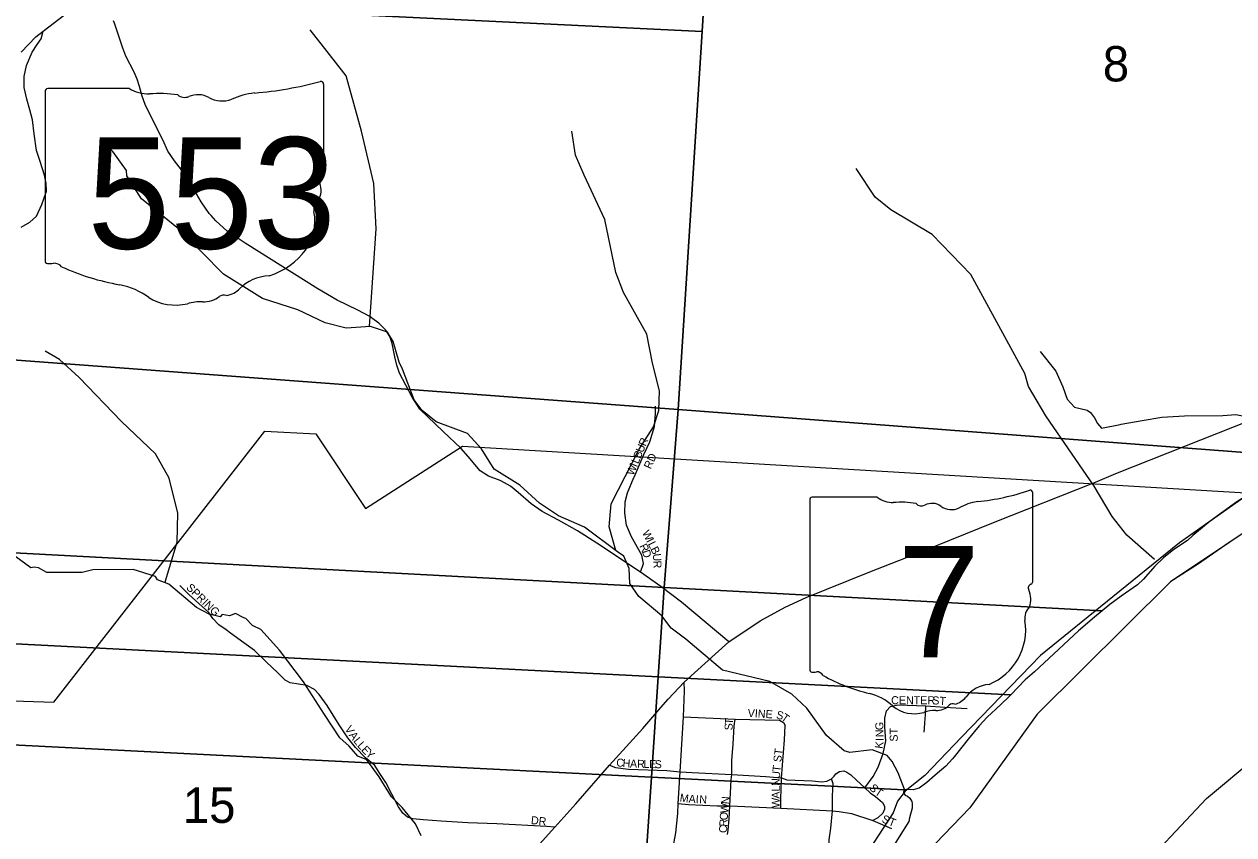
# Model space of a CAD drawing. Extents: x 1878108 to 2183446, y 146837 to 508383.
# Drawn here: x 2026077 to 2033633, y 214860 to 219923 of the extents above; entities that cross this region are included whole.
import ezdxf

# ---------------------------------------------------------------- set-up
doc = ezdxf.new("R2010")
doc.units = 0
for name, color, linetype in [('GM_X_City_Street', 7, 'Continuous'), ('GM_X_City_Street_Text', 7, 'Continuous'), ('GM_X_Corporation', 7, 'Continuous'), ('GM_X_County', 7, 'Continuous'), ('GM_X_County_Road', 7, 'Continuous'), ('GM_X_Major_River', 7, 'Continuous'), ('GM_X_Minor_River', 7, 'Continuous'), ('GM_X_Section', 7, 'Continuous'), ('GM_X_Section_Text', 7, 'Continuous'), ('GM_X_State_Location', 7, 'Continuous'), ('GM_X_State_Route', 7, 'Continuous'), ('GM_X_State_Shield', 7, 'Continuous'), ('GM_X_Township', 7, 'Continuous'), ('GM_X_Township_Road', 7, 'Continuous'), ('GM_X_Township_Subdivision', 7, 'Continuous'), ('GM_X_Township_Subdivision_Text', 7, 'Continuous')]:
    doc.layers.add(name, color=color, linetype=linetype)

msp = doc.modelspace()

# ---------------------------------------------------------------- linework, layer by layer
at = {"layer": 'GM_X_City_Street'}
for points in [[(2029927.4, 216499.9), (2029944.8, 216553.7), (2029935.2, 216607.5), (2029870.1, 216722.1), (2029839.7, 216795), (2029828.5, 216869.7), (2029831, 216940), (2029845.8, 216996.4), (2029885.4, 217091.7)], [(2029391.7, 214907.5), (2029339.4, 214911.6), (2029028.7, 214928.1), (2028847.3, 214935), (2028682.3, 214946), (2028568.2, 214954.8), (2028504.1, 214960.1), (2028471, 214970.8), (2028441.1, 214995.4), (2028415.4, 215036), (2028372.7, 215115.1), (2028335.3, 215186.7), (2028293.6, 215248.6), (2028266.9, 215292.5), (2028208.1, 215340.6), (2028147.2, 215405.7), (2028098, 215466.7), (2028044.6, 215546.8), (2027968.7, 215667.6), (2027919.5, 215737), (2027889.6, 215768), (2027841.5, 215793.7), (2027790.2, 215801.2), (2027738.9, 215808.6), (2027706.9, 215825.7), (2027658.8, 215873.8), (2027590.4, 215938), (2027515.6, 216011.7), (2027449.3, 216059.8), (2027364.9, 216119.6), (2027339.2, 216141), (2027292.2, 216170.9), (2027255.9, 216210.5), (2027230.2, 216248.9), (2027105.2, 216360.1), (2027049.6, 216416.7)], [(2030083, 214525.6), (2030148.2, 214871.6), (2030158.7, 214993.6), (2030160.9, 215055.6), (2030173.5, 215254.4), (2030195.6, 215597.2), (2030200.8, 215759.2), (2030198.7, 215812.8)], [(2031327.1, 215154.5), (2031380.8, 215223.9), (2031411.3, 215282.8), (2031441.8, 215368), (2031458.6, 215447.9), (2031453.3, 215533.1), (2031453.3, 215588.8), (2031463.8, 215635.1), (2031488, 215662.4)], [(2031488, 215662.4), (2031533.2, 215671.9), (2031707.8, 215665.6), (2031827.7, 215658.2), (2031967.6, 215649.8)], [(2031699.4, 215501.5), (2031700.5, 215524.7), (2031702.6, 215560.4), (2031705.7, 215608.8), (2031707.8, 215665.6)], [(2030195.6, 215597.2), (2030517.4, 215582.5), (2030795, 215575.2), (2030819.2, 215562.5), (2030830.7, 215543.6)], [(2030470, 214862.1), (2030473.2, 214888.4), (2030480.6, 214959.9), (2030484.7, 215040.7), (2030493.2, 215202.9), (2030496.3, 215237), (2030497.4, 215323.8), (2030504.7, 215426.9), (2030512.1, 215540.4), (2030517.4, 215582.5)], [(2030803.4, 215026.1), (2030803.4, 215079.8), (2030807.4, 215215.8), (2030826.5, 215454.2), (2030830.7, 215543.6)], [(2029732.8, 215294.4), (2029770.7, 215280.7), (2029850.6, 215270.2), (2030091.8, 215261.2), (2030173.5, 215254.4), (2030249.2, 215249.1), (2030496.3, 215237), (2030709.8, 215224.3), (2030807.4, 215215.8)], [(2030807.4, 215215.8), (2030841.3, 215203.9), (2030998, 215197.6), (2031059, 215191.3), (2031090.5, 215194.5), (2031118.9, 215209.2), (2031136.8, 215227.1), (2031147.3, 215240.7), (2031170.4, 215256.5), (2031195.7, 215259.7), (2031215.7, 215251.2), (2031239.8, 215235.5), (2031275.6, 215200.8), (2031327.1, 215154.5), (2031360.8, 215122.9), (2031393.4, 215098.8), (2031438.6, 215063), (2031450.2, 215038.8), (2031451.2, 215019.9), (2031439.7, 214995.7), (2031408.1, 214966.3), (2031377.5, 214948.6)], [(2031102.2, 214683.6), (2031105.2, 214828.5), (2031114.7, 214902.1), (2031126.3, 215009.4), (2031126.3, 215103), (2031130.5, 215177.6), (2031118.9, 215209.2)], [(2030160.9, 215055.6), (2030226.1, 215050.4), (2030404.8, 215040.9), (2030484.7, 215040.7), (2030531.5, 215038.5), (2030803.4, 215026.1), (2031126.3, 215009.4), (2031167.3, 215005.2), (2031245.1, 214993.6), (2031377.5, 214948.6), (2031493.3, 214898.9)]]:
    msp.add_lwpolyline(points, dxfattribs=at)
at = {"layer": 'GM_X_Corporation'}
msp.add_lwpolyline([(2033634.6, 216707.2), (2033575.5, 216667.7), (2033411, 216552.1), (2033255.2, 216452.4), (2033236.7, 216440.6), (2032404.5, 215614.7), (2031983.4, 215029.4), (2031660.6, 214692.6), (2031514.2, 214359.8), (2030990.8, 213776.4), (2029855.9, 212824), (2029250.5, 212319.3), (2024083.2, 212526.8), (2024303.7, 215753.3), (2026262.5, 215688.9), (2027579.3, 217381.1), (2027898.8, 217364.9), (2028208.8, 216898.6), (2028815.3, 217286.6), (2034056.7, 216975.8)], dxfattribs=at)
at = {"layer": 'GM_X_County'}
msp.add_lwpolyline([(2033978.7, 216935.7), (2033236.7, 216440.6), (2032404.5, 215614.7), (2031983.4, 215029.4), (2031660.6, 214692.6), (2031514.2, 214359.8), (2030990.8, 213776.4), (2029855.9, 212824), (2029250.5, 212319.3), (2027533.2, 212388.3), (2026591.7, 212426.1), (2022113.9, 212605.8), (2015261, 212881.8)], dxfattribs=at)
at = {"layer": 'GM_X_County_Road'}
msp.add_lwpolyline([(2026058.4, 219748.8), (2026149.7, 219842.8), (2026196, 219879.6), (2026329.3, 219981.6)], dxfattribs=at)
at = {"layer": 'GM_X_Major_River'}
for points in [[(2033807.3, 217046.4), (2033292.4, 216683.5), (2032877.4, 216346.6), (2032424.5, 215979.7), (2031931.8, 215470.5), (2031702.4, 215230), (2031580.7, 215133.7), (2031530.9, 215069.6), (2031505, 214997.5), (2031289.7, 214668.9), (2031235.9, 214556.7), (2031202, 214486.6), (2031078.5, 214272.2), (2031022.6, 214212), (2030964.7, 214183.9), (2030765.4, 213867.3), (2030552, 213634.8), (2030214.9, 213299.9), (2029881.7, 212997.1), (2029512.6, 212708.3), (2029032.5, 212328.7)], [(2030991.6, 212249.9), (2031332, 212524.6), (2031617.2, 212819.3), (2031746.9, 212939.6), (2032123.8, 213404.6), (2032420.9, 213829.5), (2032875.5, 214448.7), (2033140.7, 214745.4), (2033461.9, 215086.1), (2034090.4, 215611.4)]]:
    msp.add_lwpolyline(points, dxfattribs=at)
at = {"layer": 'GM_X_Minor_River'}
for points in [[(2028234.5, 218034.4), (2028275.5, 218645), (2028260.1, 218928.2), (2028184.2, 219255.4), (2028088.9, 219601.2), (2027969.8, 219751.4), (2027862.1, 219887.1)], [(2029773.2, 216636.6), (2029729.8, 216784.3), (2029744.2, 216928.2), (2029918.2, 217269.5), (2030008.2, 217408.9), (2030041.2, 217510.1), (2030044.9, 217632.3), (2030002.3, 217806.1), (2029965.9, 217987.7), (2029820.1, 218246.9), (2029772, 218372.8), (2029704.2, 218703.7), (2029574.9, 218980.5), (2029520.8, 219104.5), (2029497.4, 219255.6)], [(2031580.7, 215133.7), (2031535.2, 215247.1), (2031497.5, 215318.5), (2031466.7, 215355.6), (2031374, 215390.6), (2031233.8, 215375), (2031198.1, 215384.2), (2031089.3, 215479.9), (2030964.7, 215650.3), (2030871.6, 215739.4), (2030734.3, 215818), (2030439, 215887.6), (2030209.4, 216081.3), (2030117.7, 216150.4), (2030060.2, 216228.4), (2029916.2, 216349.3), (2029860.7, 216429.3), (2029855.6, 216523.7), (2029822, 216600.9), (2029782.9, 216628.2), (2029576, 216781.2), (2029414.5, 216852.5), (2029295.2, 216930.5), (2029172.9, 217044.6), (2029012.3, 217144), (2028932.3, 217270.8), (2028845.4, 217365.8), (2028650, 217440.2), (2028562.3, 217509.2), (2028512.5, 217576.9), (2028440.4, 217767.7), (2028419.9, 217812.4), (2028381.9, 217941.9), (2028345.7, 217999.2), (2028239, 218034.7), (2028087, 218023.5), (2027956.3, 218057.7), (2027785.1, 218139.4), (2027565.8, 218210.5), (2027320.9, 218362.6), (2027051.8, 218635.9), (2026810.3, 218832), (2026718.8, 218975.2), (2026715.9, 219009.4), (2026629.7, 219128.4), (2026598.6, 219157.5), (2026582.3, 219166.3)], [(2033136.6, 216579.2), (2032963.3, 216731.2), (2032873.1, 216848.4), (2032761.1, 217038.4), (2032459.1, 217477.1), (2032350.8, 217659), (2032327.4, 217741.9), (2031988.9, 218360.1), (2031749, 218608.4), (2031490.2, 218763), (2031392.9, 218842.3), (2031274.5, 219020.5)], [(2026958.6, 216440.4), (2026959.5, 216447.4), (2027032.6, 216687.7), (2027036.1, 216868), (2026982.9, 217088.3), (2026897.7, 217239.4), (2026684.3, 217440.6), (2026421.2, 217715.6), (2026296.9, 217827.8), (2026208.7, 217880.8)], [(2028556.6, 214853.6), (2028520.6, 214929.8), (2028438.7, 215029.9), (2028370.8, 215098), (2028294.8, 215222.2), (2028216.8, 215328.4), (2028160.9, 215352.3), (2028107, 215414.4), (2028049.1, 215466.5), (2027953.1, 215610.7), (2027821.2, 215815.1), (2027671.3, 216013.4), (2027555.4, 216141.6), (2027503.5, 216167.5), (2027461.6, 216211.6), (2027449.6, 216215.5), (2027397.7, 216241.5), (2027359.8, 216227.4), (2027313.9, 216235.3), (2027301.9, 216221.2), (2027232, 216239.1), (2027152.2, 216279), (2026980.4, 216425.1), (2026910.5, 216453), (2026896.5, 216473.1), (2026756.7, 216516.9), (2026505.3, 216514.2), (2026439.4, 216498), (2026217.9, 216497.5), (2026165.9, 216527.4), (2026140, 216531.4), (2026118, 216527.3), (2026024.2, 216597.3)]]:
    msp.add_lwpolyline(points, dxfattribs=at)
at = {"layer": 'GM_X_Section'}
msp.add_lwpolyline([(2034087.6, 217218.4), (2030162.3, 217516), (2030311.1, 219877.5), (2030450.5, 222191.7), (2030511.7, 223202.4), (2033098.6, 223081.6), (2036009.9, 222952.1)], dxfattribs=at)
for points in [[(2024952.5, 222442.8), (2030450.5, 222191.7), (2030311.1, 219877.5), (2024807.3, 220145.5)], [(2030311.1, 219877.5), (2030162.3, 217516), (2025919.4, 217832.3), (2024671.4, 217914.5), (2024807.3, 220145.5)], [(2030162.3, 217516), (2030073.4, 216404.9), (2025818.9, 216631.6), (2025919.4, 217832.3)], [(2030162.3, 217516), (2034087.6, 217218.4), (2034041.6, 217188.2), (2033989.7, 217154.1), (2033949.7, 217128.1), (2033901.8, 217093.9), (2033801.8, 217033.7), (2033652, 216939.4), (2033568.1, 216879.2), (2033484.2, 216819), (2033376.4, 216728.7), (2033342.4, 216698.6), (2033258.5, 216642.4), (2033192.6, 216590.3), (2033138.7, 216538.1), (2033068.9, 216456), (2033030.9, 216421.9), (2032929.1, 216349.7), (2032859.1, 216299.5), (2032810.9, 216259.1), (2030073.4, 216404.9)], [(2024595, 216696.7), (2025818.9, 216631.6), (2030073.4, 216404.9), (2030036.5, 215847.7), (2024559.1, 216127.5)], [(2030073.4, 216404.9), (2032810.9, 216259.1), (2032763.3, 216219.3), (2032663.4, 216135), (2032507.7, 215990.7), (2032387.9, 215878.4), (2032330, 215828.2), (2032239.1, 215735.2), (2030036.5, 215847.7)], [(2030036.5, 215847.7), (2029994.9, 215220.7), (2024520.1, 215496.3), (2024559.1, 216127.5)], [(2032239.1, 215735.2), (2032222.2, 215718), (2032146.3, 215645.8), (2032092.4, 215595.6), (2032042.5, 215541.5), (2031972.7, 215457.4), (2031884.9, 215347.2), (2031874.9, 215335.1), (2031833, 215289), (2031767.1, 215232.9), (2031715.2, 215186.7), (2031667.2, 215152.6), (2031645.2, 215144.6), (2031629.2, 215140.5), (2031601.2, 215142.5), (2031588.2, 215143.7), (2031573.2, 215141.2), (2029994.9, 215220.7), (2030036.5, 215847.7)], [(2024520.1, 215496.3), (2029994.9, 215220.7), (2029952.1, 214575.1), (2024482, 214858.5)], [(2029994.9, 215220.7), (2031573.2, 215141.2), (2031569.1, 215127.1), (2031571.6, 215117.6), (2031579.3, 215108.4), (2031595.3, 215102.4), (2031609.3, 215088.5), (2031621.4, 215068.5), (2031623.4, 215056.5), (2031623.5, 215026.5), (2031607.6, 214966.4), (2031601.6, 214944.4), (2031541.8, 214848.3), (2031414.2, 214641.9), (2031324.6, 214504), (2029952.1, 214575.1)]]:
    msp.add_lwpolyline(points, close=True, dxfattribs=at)
at = {"layer": 'GM_X_State_Route'}
for points in [[(2026934.5, 219215.1), (2026832.8, 219420.9), (2026813.7, 219473.8), (2026798, 219533.7), (2026783.3, 219579.7), (2026764.2, 219622.3), (2026712.1, 219723.8), (2026693.9, 219773.3), (2026672.2, 219835.8), (2026641.8, 219928.7), (2026634, 219943.6)], [(2027244.5, 218727.5), (2027232.1, 218741.2), (2027182.6, 218812.4), (2027094.9, 218962.6), (2027058.5, 219012.9), (2027015.1, 219069.3), (2026973.4, 219130.1), (2026942.2, 219199.5), (2026934.5, 219215.1)], [(2028261.9, 218077.4), (2028236.4, 218096.2), (2028161.8, 218136.1), (2028031.6, 218199.5), (2027911.8, 218269.8), (2027456.1, 218555.4), (2027344.9, 218631), (2027274.6, 218694.3), (2027244.5, 218727.5)], [(2029136.6, 217019.5), (2029114.9, 217037.2), (2029077.6, 217058), (2029049.2, 217073.3), (2028976.9, 217099.7), (2028924.8, 217133.6), (2028850.1, 217222.1), (2028803.3, 217275.9), (2028694.8, 217379.2), (2028548.7, 217518.4), (2028499.5, 217592.7), (2028421.3, 217743.8), (2028404.8, 217792.4), (2028391, 217845.4), (2028374.5, 217929.6), (2028360.5, 217973), (2028335.4, 218011.1), (2028292.9, 218054.6), (2028261.9, 218077.4)], [(2032767.7, 217062.9), (2032895.5, 217116.3), (2033326.5, 217288), (2033736.2, 217450.2), (2034076, 217585.2), (2034260.7, 217657.4), (2034453.7, 217736.7), (2034885.9, 217908.4), (2035242.2, 218048.1), (2035352.4, 218093.1), (2035409.4, 218112.6)], [(2030477.3, 216065.6), (2030183.5, 216313.2), (2030053.3, 216411.3), (2029927.4, 216499.9), (2029653.9, 216681.3), (2029533.8, 216758.5), (2029413.8, 216826.2), (2029312, 216880.1), (2029243.4, 216927.8), (2029162.6, 216998.1), (2029136.6, 217019.5)], [(2030477.3, 216065.6), (2030674.8, 216196.1), (2030829.4, 216281.6), (2030962, 216343.2), (2031358.7, 216503), (2031673.5, 216625.9), (2032142.5, 216814.4), (2032751.1, 217055.9), (2032767.7, 217062.9)], [(2030054.1, 215654.5), (2030099.7, 215707.6), (2030198.7, 215812.8), (2030477.3, 216065.6)], [(2028955.5, 214423.2), (2028990.2, 214462.1), (2029391.7, 214907.5), (2029523.6, 215054.6), (2029732.8, 215294.4), (2029941.6, 215523.4), (2030054.1, 215654.5)]]:
    msp.add_lwpolyline(points, dxfattribs=at)
at = {"layer": 'GM_X_State_Shield'}
for p, q in [((2026207.3, 219502.9), (2026207.3, 218446.3)), ((2026734, 219521.1), (2026224.4, 219521.1)), ((2027947.5, 218994.6), (2027947.5, 219547.3)), ((2027947.3, 218994.7), (2027947.5, 218994.6)), ((2030984.2, 216951), (2030984.2, 215894.3)), ((2031405.6, 216969.1), (2030997.9, 216969.1)), ((2032376.4, 216442.6), (2032376.4, 216995.3)), ((2032376.2, 216442.7), (2032376.4, 216442.6))]:
    msp.add_line(p, q, dxfattribs=at)
for centre, radius, start, end in [((2031880.5, 218409.7), 1476.4, 275.84447, 288.90645), ((2032360.9, 216997.6), 15.5, 351.86209, 97.738), ((2031000.1, 216953.2), 16.1, 98.1301, 188.1301), ((2031502.7, 217091.8), 156.4, 231.61951, 271.11188), ((2031554.6, 216375.9), 561.6, 80.48669, 94.98827), ((2031682.1, 216958.7), 45.1, 219.79206, 297.10237), ((2031748.3, 216836.6), 93.8, 54.46668, 119.14113), ((2032068.8, 216646.4), 297, 97.34618, 120.76885), ((2031869.4, 217004.1), 112.9, 233.85621, 294.82819), ((2032372.8, 216402), 24, 107.94398, 210.33697), ((2032359.8, 216440.4), 16.6, 289.60381, 7.73413), ((2032220.2, 216332.1), 144, 340.03296, 23.64957), ((2032431.9, 216211.3), 104.8, 136.8065, 186.92959), ((2031963.2, 216141), 369.3, 292.30889, 8.98584), ((2031000.3, 215892), 16.3, 171.95839, 258.30661), ((2031002.8, 216000.1), 124.2, 267.33899, 280.60386), ((2031028.2, 215833.4), 44.8, 29.74838, 93.27175), ((2031593.4, 216782.7), 1066.1, 240.41292, 257.1985), ((2032118.9, 215597.7), 202.2, 94.40312, 142.57675), ((2031275.6, 215419.6), 333.6, 47.18416, 75.83597), ((2031862.6, 215791.9), 119.3, 282.87319, 323.27711), ((2031636.4, 215828.1), 211.7, 230.70037, 286.29184), ((2031774.1, 215749), 112.8, 268.77702, 315.54927), ((2031876.2, 215646.7), 31.8, 65.75173, 132.64842), ((2031758.7, 215462.8), 173.9, 85.69512, 111.20995)]:
    msp.add_arc(centre, radius, start, end, dxfattribs=at)
for centre, major_axis, start_param, end_param in [((2026227.2, 219505.2), (20.2, 0), 1.712693, 3.28349), ((2026855.4, 219643.8), (195.5, 0), 4.042523, 4.731795), ((2027563, 219198.4), (371.3, 0), 1.699011, 2.107814), ((2027327.6, 220961.7), (1845.5, 0), 4.814394, 5.042369), ((2027928.2, 219549.6), (19.4, 0), 6.141152, 7.989035), ((2026920.2, 218927.9), (702, 0), 1.404758, 1.657858), ((2027079.6, 219510.7), (56.4, 0), 3.836095, 5.185415), ((2027162.4, 219388.5), (117.3, 0), 0.950623, 2.079405), ((2027313.8, 219556.1), (141.1, 0), 4.081561, 5.145723), ((2027943, 218954), (30, 0), 1.883978, 3.671073), ((2027926.8, 218992.4), (20.7, 0), 5.05454, 6.418171), ((2027752.2, 218884.1), (180, 0), 5.934695, 6.695948), ((2028016.9, 218763.3), (130.9, 0), 2.387724, 3.262537), ((2027431, 218692.9), (461.6, 0), 5.101752, 6.440018), ((2026227.4, 218444), (20.3, 0), 3.00124, 4.508301), ((2026230.5, 218552.1), (155.2, 0), 4.665946, 4.897461), ((2026262.2, 218385.4), (56, 0), 0.519207, 1.627899), ((2026968.8, 219334.7), (1332.7, 0), 4.195997, 4.488961), ((2026571.5, 217971.6), (417, 0), 0.823519, 1.323587), ((2027625.6, 218149.7), (252.8, 0), 1.647645, 2.488434), ((2027022.5, 218380.1), (264.6, 0), 4.026481, 4.996735), ((2027194.7, 218301), (141, 0), 4.691044, 5.507374), ((2027322.2, 218198.6), (39.7, 0), 1.147584, 2.315152), ((2027305.3, 218343.9), (149.1, 0), 4.937069, 5.64225), ((2027175.3, 218014.8), (217.4, 0), 1.495662, 1.94098)]:
    msp.add_ellipse(centre, major_axis=major_axis, ratio=0.8, start_param=start_param, end_param=end_param, dxfattribs=at)
at = {"layer": 'GM_X_Township'}
msp.add_lwpolyline([(2036350.9, 228418.6), (2036235.2, 226945.6), (2036019.5, 223625.4), (2035667.3, 218203.8), (2035630.6, 217638.7), (2035562.8, 217641.2), (2034879, 217398.7), (2033978.7, 216935.7), (2033236.7, 216440.6), (2032404.5, 215614.7), (2031983.4, 215029.4), (2031660.6, 214692.6), (2031514.2, 214359.8), (2030990.8, 213776.4), (2029855.9, 212824), (2029250.5, 212319.3), (2027533.2, 212388.3), (2026591.7, 212426.1), (2022113.9, 212605.8), (2015261, 212881.8)], dxfattribs=at)
at = {"layer": 'GM_X_Township_Road'}
for points in [[(2026058.4, 218654.5), (2026111.5, 218687.2), (2026153.8, 218724), (2026187.8, 218797.6), (2026216.4, 218879.4), (2026215.1, 218927.1), (2026202.8, 218978.9), (2026175.6, 219064.7), (2026153.8, 219134.2), (2026140.1, 219237.8), (2026129.2, 219325), (2026112.9, 219387.7), (2026092.4, 219454.4), (2026077.4, 219526.6), (2026077.4, 219596.1), (2026091.1, 219664.3), (2026126.5, 219748.8), (2026157.8, 219795.1), (2026183.7, 219831.9), (2026196, 219879.6)], [(2032423.1, 217878.8), (2032520.2, 217755.7), (2032565.2, 217658.6), (2032592.4, 217581.6), (2032637.4, 217530.7), (2032715.6, 217513), (2032738.1, 217498.7), (2032761.7, 217464.4), (2032781.9, 217428.9), (2032806.8, 217399.2), (2032922.8, 217423), (2032928.2, 217424)], [(2032928.2, 217424), (2033060.1, 217447.8), (2033183.2, 217468), (2033325.3, 217477.4), (2033563.3, 217478.6), (2033645, 217485.7), (2033687.6, 217476.3), (2033736.2, 217450.2)]]:
    msp.add_lwpolyline(points, dxfattribs=at)
at = {"layer": 'GM_X_Township_Subdivision'}
msp.add_lwpolyline([(2029885.4, 217091.7), (2029886.6, 217094.5), (2029947.4, 217236), (2029984.7, 217315), (2030013.3, 217410.5), (2030021.1, 217491.2), (2030020.3, 217538.1)], dxfattribs=at)

# ---------------------------------------------------------------- texts
at = {"layer": 'GM_X_City_Street_Text'}
for s, rotation, p in [('W', 296.77183, (2029935.2, 216747.6)), ('I', 296.79779, (2029961, 216696.5)), ('R', 296.04914, (2029918, 216663.9)), ('D', 289.19876, (2029934.8, 216629.8)), ('L', 296.785, (2029970.9, 216676.8)), ('B', 296.78215, (2029986.8, 216645.4)), ('U', 274.68288, (2030003.2, 216614.9)), ('R', 271.87032, (2030006.8, 216571.7)), ('SPRING', 315.80685, (2027085.3, 216399.3)), ('CENTER', 0.00001, (2031492, 215675.9)), ('ST', 356.42537, (2031747.8, 215675.9)), ('VINE', 356.53047, (2030594.9, 215596.7)), ('T', 84.8847, (2030502.5, 215546.5)), ('S', 345.88425, (2030770.9, 215588)), ('T', 325.61669, (2030800.8, 215581.4)), ('V', 302.8475, (2028076.8, 215521.9)), ('A', 306.49777, (2028102.6, 215482.1)), ('S', 88.1145, (2030501.4, 215512.1)), ('G', 91.42091, (2031444.1, 215514.4)), ('N', 91.67225, (2031445.4, 215470.4)), ('ST', 90, (2031533.4, 215442.1)), ('L', 308.93732, (2028130.2, 215444.9)), ('L', 311.87811, (2028154.1, 215415.4)), ('E', 313.51822, (2028178.7, 215388)), ('K', 81.88535, (2031438.7, 215395.6)), ('I', 90.20528, (2031445.5, 215447.1)), ('Y', 316.84777, (2028205.2, 215360.2)), ('C', 353.75771, (2029772.7, 215288.7)), ('ST', 82.87834, (2030805, 215311.3)), ('H', 354.87982, (2029813.1, 215284.3)), ('A', 358.28138, (2029860.1, 215280.2)), ('R', 358.81821, (2029904.6, 215278.8)), ('L', 358.79798, (2029944.2, 215278)), ('E', 358.80125, (2029979.4, 215277.3)), ('S', 358.81163, (2030014.6, 215276.5)), ('T', 83.73071, (2030799.9, 215251.4)), ('N', 89.56287, (2030796.2, 215164.8)), ('U', 85.60213, (2030796.5, 215207.9)), ('M', 352.02317, (2030169.2, 215068.6)), ('L', 89.96392, (2030796.2, 215129.7)), ('A', 89.95328, (2030796.2, 215085.7)), ('S', 312.09178, (2031351.4, 215151)), ('T', 327.03816, (2031385.8, 215115.7)), ('A', 356.59237, (2030225.8, 215060.9)), ('I', 357.79638, (2030270.9, 215058.2)), ('N', 357.79236, (2030292.8, 215057.3)), ('W', 84.8147, (2030473.7, 214993)), ('N', 84.81249, (2030478.9, 215050)), ('W', 89.94955, (2030796.1, 215028.5)), ('DR', 353.99459, (2029240.2, 214927.9)), ('O', 85.51496, (2030470.3, 214949.3)), ('ST', 338.19608, (2031429.5, 214940.5)), ('C', 87.10908, (2030466.2, 214870.6)), ('R', 86.9387, (2030468.2, 214910.1))]:
    msp.add_text(s, height=50, rotation=rotation, dxfattribs=at).set_placement(p)
at = {"layer": 'GM_X_Section_Text'}
for s, p in [('8', (2032814.2, 219565.3)), ('15', (2027067.8, 214934.8))]:
    msp.add_text(s, height=221, rotation=0.00001, dxfattribs=at).set_placement(p)
at = {"layer": 'GM_X_State_Location'}
for s, p in [('s', (2027057.8, 218904.4)), ('r', (2027057.8, 218904.4)), ('s', (2031664.6, 216352.4)), ('r', (2031664.6, 216352.4))]:
    msp.add_text(s, height=1, dxfattribs=at).set_placement(p)
for s, p in [('553', (2026704.8, 218831.6)), ('7', (2031514, 216279.6))]:
    msp.add_text(s, height=1, rotation=0.00001, dxfattribs=at).set_placement(p)
at = {"layer": 'GM_X_State_Shield'}
for s, p in [('553', (2026470.9, 218520.8)), ('7', (2031530.1, 215968.8))]:
    msp.add_text(s, height=696.1, dxfattribs=at).set_placement(p)
at = {"layer": 'GM_X_Township_Subdivision_Text'}
for s, rotation, p in [('U', 67.26495, (2029941.2, 217242.2)), ('R', 67.60475, (2029958.4, 217283.1)), ('B', 67.27673, (2029925.9, 217205.7)), ('RD', 66.02849, (2029990.3, 217140.6)), ('W', 67.26502, (2029881.7, 217100.2)), ('I', 67.24056, (2029903.8, 217152.9)), ('L', 67.26337, (2029912.3, 217173.2))]:
    msp.add_text(s, height=50, rotation=rotation, dxfattribs=at).set_placement(p)

doc.saveas('drawing.dxf')
